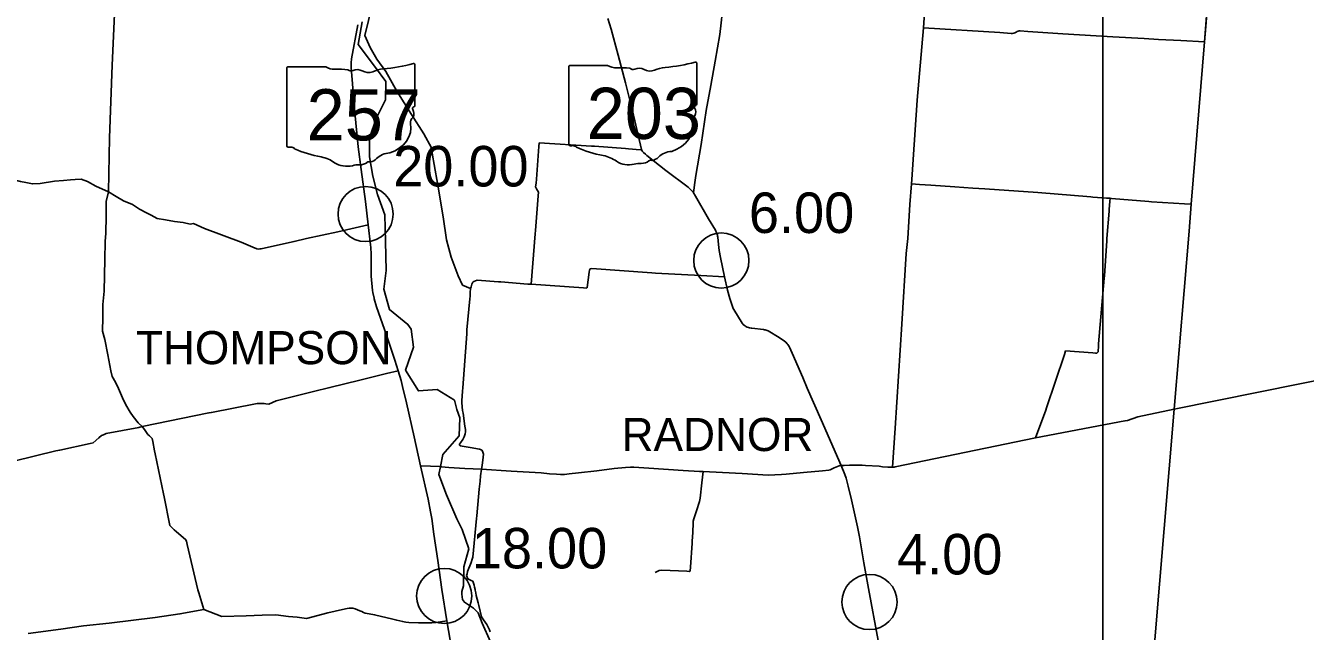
# Model space of a CAD drawing. Extents: x 1659811 to 1934326, y 644115 to 934867.
# Drawn here: x 1765018 to 1799814, y 864569 to 881041 of the extents above; entities that cross this region are included whole.
import ezdxf

# ---------------------------------------------------------------- set-up
doc = ezdxf.new("R2010")
doc.units = 0
for name, color, linetype in [('Default', 7, 'Continuous'), ('GM_X_County_Road', 7, 'Continuous'), ('GM_X_State_Route', 7, 'Continuous'), ('GM_X_State_Shield', 7, 'Continuous'), ('GM_X_Township', 7, 'Continuous'), ('GM_X_Township_Road', 7, 'Continuous'), ('GM_X_Township_Text', 7, 'Continuous'), ('SC_Scratch1', 7, 'Continuous')]:
    doc.layers.add(name, color=color, linetype=linetype)

msp = doc.modelspace()

# ---------------------------------------------------------------- linework, layer by layer
at = {"layer": 'Default'}
for centre in [(1774262, 875917), (1783934, 874652), (1776400, 865532), (1787962, 865368)]:
    msp.add_circle(centre, 750, dxfattribs=at)
at = {"layer": 'GM_X_County_Road'}
for points in [[(1783164, 876512), (1783184, 876554), (1783209, 876711), (1783243, 876961), (1783384, 877811), (1783523, 878729), (1783651, 879411), (1783765, 880071), (1783893, 880796), (1783932, 881116), (1783954, 881366), (1784027, 882233), (1784112, 883231), (1784194, 884219), (1784219, 884544), (1784290, 885451), (1784371, 886499), (1784505, 888183), (1784615, 888751), (1784662, 889026)], [(1788586, 869035), (1788657, 870095), (1788840, 872922), (1788956, 874843), (1789001, 875254), (1789063, 876180), (1789105, 876736), (1789110, 876852), (1789151, 877401), (1789258, 879010), (1789428, 880980), (1789558, 882861), (1789778, 886088)], [(1759795, 878524), (1759874, 878494), (1760252, 878350), (1760733, 878141), (1761552, 877854), (1762256, 877623), (1762819, 877435), (1763473, 877228), (1763875, 877098), (1764180, 876995), (1764428, 876912), (1764673, 876852), (1764882, 876805), (1765024, 876776), (1765203, 876738), (1765411, 876747), (1765804, 876809), (1766052, 876831), (1766236, 876847), (1766368, 876855), (1766526, 876867), (1766703, 876800), (1766927, 876678), (1767271, 876519)], [(1767271, 876519), (1767477, 876397), (1767681, 876278), (1767921, 876172), (1768111, 876051), (1768305, 875950), (1768436, 875882), (1768593, 875793), (1768820, 875758), (1769062, 875716), (1769301, 875685), (1769490, 875642), (1769580, 875657), (1769884, 875528), (1770879, 875150), (1771192, 875019), (1771304, 874972), (1771344, 874966), (1771384, 874967), (1771424, 874974), (1771622, 875018), (1772316, 875174), (1772655, 875249), (1773509, 875437), (1774333, 875620)], [(1796250, 870609), (1800830, 871534), (1801238, 871613), (1802216, 871813), (1802942, 871947), (1803327, 872024), (1803819, 872121), (1804436, 872238), (1805225, 872387), (1805820, 872499), (1807386, 872793), (1807725, 872855), (1808371, 872970), (1808499, 872991), (1808602, 872989)], [(1787196, 869081), (1787270, 869083), (1787417, 869086), (1787765, 869087), (1787850, 869078), (1788227, 869057), (1788320, 869047), (1788464, 869034), (1788586, 869035), (1788632, 869037), (1788663, 869041), (1792472, 869834), (1794909, 870293), (1794974, 870307), (1795260, 870400), (1796250, 870609)], [(1775757, 869068), (1776296, 869048), (1776328, 869045)], [(1776328, 869045), (1776526, 869023), (1776962, 868999), (1777415, 868976), (1778218, 868930), (1779038, 868876), (1779266, 868856), (1779449, 868845), (1779563, 868837), (1779670, 868838), (1779800, 868851), (1780050, 868882), (1780545, 868937), (1781023, 868994), (1781326, 869024), (1781460, 869035), (1781558, 869036), (1781964, 869008), (1782895, 868945), (1783343, 868918), (1783443, 868912), (1783964, 868885), (1784505, 868858), (1785211, 868814), (1785566, 868838), (1785696, 868848), (1786172, 868888), (1786688, 868934), (1786854, 868955), (1786890, 868963), (1787000, 869020), (1787134, 869073), (1787163, 869079), (1787196, 869081)]]:
    msp.add_lwpolyline(points, dxfattribs=at)
at = {"layer": 'GM_X_State_Route'}
for points in [[(1776749, 863221), (1776467, 864856), (1776332, 865707), (1776223, 866494), (1776116, 867210), (1776059, 867642), (1776027, 867820), (1775960, 868164), (1775757, 869068), (1775581, 869857), (1775376, 870780), (1775268, 871225), (1775225, 871389), (1775149, 871651), (1775057, 871948), (1774882, 872459), (1774774, 872777), (1774561, 873391), (1774496, 873614), (1774491, 873632), (1774460, 873783), (1774453, 873834), (1774417, 874231), (1774413, 874823), (1774404, 875011), (1774397, 875080), (1774333, 875620), (1774258, 876258), (1774139, 877129), (1774064, 877743), (1773968, 878674), (1773866, 879905), (1773869, 880029), (1773882, 880140), (1774048, 881064)], [(1787196, 869081), (1786647, 870325), (1786268, 871186), (1786147, 871471), (1785858, 872136), (1785789, 872293), (1785775, 872319), (1785743, 872367), (1785725, 872389), (1785686, 872432), (1785615, 872488), (1785462, 872585), (1785254, 872712), (1785207, 872738), (1785156, 872758), (1785130, 872765), (1785104, 872771), (1785078, 872776), (1784764, 872817), (1784743, 872818), (1784699, 872825), (1784673, 872831), (1784633, 872843), (1784596, 872861), (1784578, 872873), (1784561, 872885), (1784531, 872913), (1784502, 872951), (1784275, 873322), (1784260, 873348), (1784235, 873404), (1784225, 873433), (1784211, 873480), (1784162, 873624), (1784100, 873843), (1784021, 874208), (1783910, 874738), (1783876, 874927), (1783859, 875086), (1783838, 875289), (1783833, 875317), (1783827, 875344), (1783809, 875398), (1783786, 875450), (1783772, 875475), (1783588, 875783), (1783232, 876403), (1783164, 876512), (1783115, 876570), (1783035, 876646), (1782427, 877101), (1781907, 877510), (1781873, 877541), (1781822, 877589), (1781780, 877630), (1781764, 877670), (1781516, 878719), (1781330, 879483), (1781130, 880233), (1780935, 880943), (1780851, 881229)], [(1787564, 867736), (1787470, 868147), (1787382, 868515), (1787358, 868624), (1787327, 868731), (1787290, 868838), (1787196, 869081)], [(1788195, 864319), (1787933, 865736), (1787806, 866433), (1787687, 867143), (1787639, 867409), (1787564, 867736)]]:
    msp.add_lwpolyline(points, dxfattribs=at)
at = {"layer": 'GM_X_State_Shield'}
for p, q in [((1783269, 878907), (1783269, 880012)), ((1783269, 878907), (1783269, 880012)), ((1772124, 879884), (1772124, 877770)), ((1772124, 879884), (1772124, 877770)), ((1773178, 879920), (1772159, 879920)), ((1773178, 879920), (1772159, 879920)), ((1775605, 878867), (1775605, 879972)), ((1775605, 878867), (1775605, 879972)), ((1779789, 879923), (1779789, 877810)), ((1779789, 879923), (1779789, 877810)), ((1780843, 879960), (1779823, 879960)), ((1780843, 879960), (1779823, 879960)), ((1775604, 878867), (1775605, 878867)), ((1775604, 878867), (1775605, 878867)), ((1783269, 878907), (1783269, 878907)), ((1783269, 878907), (1783269, 878907))]:
    msp.add_line(p, q, dxfattribs=at)
for centre, major_axis, start_param, end_param in [((1774365, 882801), (3691, 0), 4.814394, 5.042369), ((1774365, 882801), (3691, 0), 4.814394, 5.042369), ((1775566, 879977), (38.7, 0), 6.141152, 7.989035), ((1775566, 879977), (38.7, 0), 6.141152, 7.989035), ((1782030, 882841), (3691, 0), 4.814394, 5.042369), ((1782030, 882841), (3691, 0), 4.814394, 5.042369), ((1783231, 880017), (38.7, 0), 6.141152, 7.989035), ((1783231, 880017), (38.7, 0), 6.141152, 7.989035), ((1772164, 879888), (40.3, 0), 1.712693, 3.28349), ((1772164, 879888), (40.3, 0), 1.712693, 3.28349), ((1773421, 880165), (391, 0), 4.042523, 4.731795), ((1773421, 880165), (391, 0), 4.042523, 4.731795), ((1773550, 878734), (1404, 0), 1.404758, 1.657858), ((1773550, 878734), (1404, 0), 1.404758, 1.657858), ((1773869, 879899), (113, 0), 3.836095, 5.185415), ((1773869, 879899), (113, 0), 3.836095, 5.185415), ((1774035, 879655), (235, 0), 0.950623, 2.079405), ((1774035, 879655), (235, 0), 0.950623, 2.079405), ((1774337, 879990), (282, 0), 4.081561, 5.145723), ((1774337, 879990), (282, 0), 4.081561, 5.145723), ((1774836, 879275), (743, 0), 1.699011, 2.107814), ((1774836, 879275), (743, 0), 1.699011, 2.107814), ((1779829, 879928), (40.3, 0), 1.712693, 3.28349), ((1779829, 879928), (40.3, 0), 1.712693, 3.28349), ((1781085, 880205), (391, 0), 4.042523, 4.731795), ((1781085, 880205), (391, 0), 4.042523, 4.731795), ((1781215, 878773), (1404, 0), 1.404758, 1.657858), ((1781215, 878773), (1404, 0), 1.404758, 1.657858), ((1781534, 879939), (113, 0), 3.836095, 5.185415), ((1781534, 879939), (113, 0), 3.836095, 5.185415), ((1781699, 879694), (235, 0), 0.950623, 2.079405), ((1781699, 879694), (235, 0), 0.950623, 2.079405), ((1782002, 880030), (282, 0), 4.081561, 5.145723), ((1782002, 880030), (282, 0), 4.081561, 5.145723), ((1782500, 879314), (743, 0), 1.699011, 2.107814), ((1782500, 879314), (743, 0), 1.699011, 2.107814), ((1775596, 878786), (60, 0), 1.883978, 3.671073), ((1775596, 878786), (60, 0), 1.883978, 3.671073), ((1775214, 878646), (360, 0), 5.934695, 6.695948), ((1775214, 878646), (360, 0), 5.934695, 6.695948), ((1775563, 878863), (41.5, 0), 5.05454, 6.418171), ((1775563, 878863), (41.5, 0), 5.05454, 6.418171), ((1783260, 878825), (60, 0), 1.883978, 3.671073), ((1783260, 878825), (60, 0), 1.883978, 3.671073), ((1782879, 878686), (360, 0), 5.934695, 6.695948), ((1782879, 878686), (360, 0), 5.934695, 6.695948), ((1783228, 878902), (41.5, 0), 5.05454, 6.418171), ((1783228, 878902), (41.5, 0), 5.05454, 6.418171), ((1774572, 878264), (923, 0), 5.101752, 6.440018), ((1774572, 878264), (923, 0), 5.101752, 6.440018), ((1775743, 878404), (262, 0), 2.387724, 3.262537), ((1775743, 878404), (262, 0), 2.387724, 3.262537), ((1782236, 878303), (923, 0), 5.101752, 6.440018), ((1782236, 878303), (923, 0), 5.101752, 6.440018), ((1783408, 878444), (262, 0), 2.387724, 3.262537), ((1783408, 878444), (262, 0), 2.387724, 3.262537), ((1772164, 877766), (40.7, 0), 3.00124, 4.508301), ((1772164, 877766), (40.7, 0), 3.00124, 4.508301), ((1772171, 877982), (310, 0), 4.665946, 4.897461), ((1772171, 877982), (310, 0), 4.665946, 4.897461), ((1772234, 877649), (112, 0), 0.519207, 1.627899), ((1772234, 877649), (112, 0), 0.519207, 1.627899), ((1773647, 879547), (2665, 0), 4.195997, 4.488961), ((1773647, 879547), (2665, 0), 4.195997, 4.488961), ((1774961, 877177), (506, 0), 1.647645, 2.488434), ((1774961, 877177), (506, 0), 1.647645, 2.488434), ((1779829, 877805), (40.7, 0), 3.00124, 4.508301), ((1779829, 877805), (40.7, 0), 3.00124, 4.508301), ((1779835, 878022), (310, 0), 4.665946, 4.897461), ((1779835, 878022), (310, 0), 4.665946, 4.897461), ((1779899, 877688), (112, 0), 0.519207, 1.627899), ((1779899, 877688), (112, 0), 0.519207, 1.627899), ((1781312, 879587), (2665, 0), 4.195997, 4.488961), ((1781312, 879587), (2665, 0), 4.195997, 4.488961), ((1782626, 877217), (506, 0), 1.647645, 2.488434), ((1782626, 877217), (506, 0), 1.647645, 2.488434), ((1772853, 876821), (834, 0), 0.823519, 1.323587), ((1772853, 876821), (834, 0), 0.823519, 1.323587), ((1773755, 877638), (529, 0), 4.026481, 4.996735), ((1773755, 877638), (529, 0), 4.026481, 4.996735), ((1774060, 876907), (435, 0), 1.495662, 1.94098), ((1774060, 876907), (435, 0), 1.495662, 1.94098), ((1774099, 877480), (282, 0), 4.691044, 5.507374), ((1774099, 877480), (282, 0), 4.691044, 5.507374), ((1774354, 877275), (79.4, 0), 1.147584, 2.315152), ((1774354, 877275), (79.4, 0), 1.147584, 2.315152), ((1774320, 877566), (298, 0), 4.937069, 5.64225), ((1774320, 877566), (298, 0), 4.937069, 5.64225), ((1780518, 876861), (834, 0), 0.823519, 1.323587), ((1780518, 876861), (834, 0), 0.823519, 1.323587), ((1781419, 877678), (529, 0), 4.026481, 4.996735), ((1781419, 877678), (529, 0), 4.026481, 4.996735), ((1781725, 876947), (435, 0), 1.495662, 1.94098), ((1781725, 876947), (435, 0), 1.495662, 1.94098), ((1781764, 877519), (282, 0), 4.691044, 5.507374), ((1781764, 877519), (282, 0), 4.691044, 5.507374), ((1782019, 877315), (79.4, 0), 1.147584, 2.315152), ((1782019, 877315), (79.4, 0), 1.147584, 2.315152), ((1781985, 877605), (298, 0), 4.937069, 5.64225), ((1781985, 877605), (298, 0), 4.937069, 5.64225)]:
    msp.add_ellipse(centre, major_axis=major_axis, ratio=0.8, start_param=start_param, end_param=end_param, dxfattribs=at)
at = {"layer": 'GM_X_Township'}
for points in [[(1797651, 888237), (1797451, 885547), (1797071, 880600), (1796711, 876185), (1796651, 875449), (1796250, 870609), (1795573, 862604)], [(1777660, 864284), (1777430, 864796), (1777319, 865072), (1777194, 865201), (1777060, 865295), (1776951, 865360), (1776896, 865440), (1776878, 865579), (1776878, 865651), (1776924, 865805), (1776935, 866323), (1777068, 866814), (1776889, 867340), (1776741, 867625), (1776460, 868285), (1776256, 868836), (1776296, 869048), (1776358, 869376), (1776809, 869882), (1776827, 870373), (1776746, 870605), (1776679, 870853), (1776212, 871143), (1775698, 871106), (1775350, 871674), (1775561, 872294), (1775504, 872788), (1775414, 872915), (1774908, 873319), (1774761, 873873), (1774819, 874386), (1774803, 875172), (1774782, 875893), (1774586, 876451), (1774457, 876944), (1774369, 877473), (1774370, 877987), (1774561, 878529), (1774803, 879020), (1774811, 879521), (1774533, 879901), (1774059, 880530), (1774167, 881144)]]:
    msp.add_lwpolyline(points, dxfattribs=at)
at = {"layer": 'GM_X_Township_Road'}
for points in [[(1797103, 881017), (1797451, 885547), (1797658, 888259)], [(1767271, 876519), (1767296, 877988), (1767372, 879961), (1767451, 881759)], [(1777415, 868976), (1777428, 869079), (1777461, 869308), (1777465, 869392), (1777460, 869417), (1777454, 869442), (1777439, 869470), (1777418, 869496), (1777389, 869516), (1777362, 869525), (1777107, 869568), (1776890, 869605), (1776854, 869611), (1776831, 869616), (1776818, 869633), (1776815, 869649), (1776815, 869660), (1776839, 869695), (1776908, 869790), (1776942, 869860), (1776971, 869938), (1776977, 869994), (1776978, 870056), (1776964, 870147), (1776911, 870505), (1776899, 870572), (1776883, 870783), (1776879, 870838), (1776899, 871102), (1776905, 871187), (1777011, 872662), (1777019, 872766), (1777098, 873608), (1777104, 873680), (1777108, 873786), (1777112, 873891), (1776901, 873984), (1776777, 874239), (1776590, 874743), (1776465, 875214), (1776369, 875841), (1776222, 876705), (1776122, 877260), (1776082, 877522), (1776051, 877721), (1775845, 878101), (1775513, 878619), (1775109, 879262), (1774809, 879796), (1774568, 880125), (1774383, 880446), (1774238, 880775), (1774441, 881584)], [(1789428, 880980), (1791504, 880851), (1791817, 880828), (1791839, 880826), (1791855, 880827), (1791888, 880833), (1791918, 880845), (1791949, 880865), (1791974, 880882), (1792002, 880893), (1792031, 880898), (1792061, 880897), (1792264, 880882), (1793223, 880818), (1794577, 880731), (1795429, 880687), (1795818, 880667), (1796427, 880633), (1797071, 880600)], [(1796651, 875448), (1796651, 875449), (1796711, 876185), (1797071, 880600), (1797103, 881017)], [(1778760, 874006), (1778875, 875382), (1778882, 875465), (1778952, 876413), (1778959, 876509), (1778911, 876603), (1778883, 876655), (1778897, 876760), (1778909, 876862), (1778976, 877757), (1778983, 877852), (1780406, 877766), (1780489, 877760), (1781332, 877695), (1781408, 877688), (1781724, 877665), (1781764, 877670)], [(1768190, 870136), (1768081, 870244), (1767947, 870409), (1767861, 870528), (1767742, 870726), (1767651, 870916), (1767543, 871171), (1767459, 871342), (1767376, 871496), (1767334, 871653), (1767253, 872089), (1767171, 872502), (1767108, 872731), (1767120, 873106), (1767121, 873461), (1767150, 873817), (1767171, 874681), (1767185, 875170), (1767198, 875395), (1767211, 875858), (1767213, 876255), (1767271, 876519)], [(1789105, 876736), (1789321, 876723), (1789630, 876700), (1790280, 876655), (1790776, 876623), (1791098, 876602), (1792537, 876504), (1793982, 876384), (1794039, 876380), (1794407, 876352), (1794506, 876344), (1794538, 876342)], [(1792472, 869834), (1792760, 870585), (1792779, 870645), (1793264, 872097), (1793296, 872196), (1794034, 872141), (1794103, 872136), (1794143, 872138), (1794179, 872172), (1794188, 872330), (1794191, 872388), (1794344, 874177), (1794349, 874238), (1794412, 875187), (1794416, 875256), (1794476, 875993), (1794480, 876052), (1794499, 876262), (1794506, 876344)], [(1794538, 876342), (1795556, 876259), (1795631, 876252), (1796527, 876197), (1796711, 876185)], [(1796250, 870609), (1796651, 875448)], [(1778734, 874009), (1778760, 874006), (1778766, 874006), (1780188, 873906), (1780264, 873900), (1780288, 873916), (1780344, 874335), (1780352, 874393), (1780370, 874430), (1780414, 874432), (1782047, 874317), (1782140, 874310), (1783379, 874247), (1784021, 874208)], [(1777112, 873891), (1777129, 873941), (1777152, 874011), (1777174, 874061), (1777204, 874087), (1777296, 874115), (1777876, 874078), (1777937, 874074), (1778674, 874014), (1778730, 874009), (1778734, 874009)], [(1764099, 869051), (1765844, 869474), (1765945, 869498), (1766771, 869677), (1766852, 869694), (1767012, 869832), (1767086, 869895), (1767134, 869916), (1767211, 869949), (1768093, 870117), (1768190, 870136), (1770000, 870510), (1770072, 870525), (1771265, 870752), (1771318, 870762), (1771500, 870762), (1771553, 870757), (1771628, 870750), (1771831, 870839), (1772843, 871089), (1773290, 871196), (1774104, 871397), (1774834, 871578), (1775149, 871651)], [(1795573, 862604), (1796250, 870609)], [(1769863, 865161), (1769724, 865615), (1769699, 865695), (1769412, 866929), (1769391, 867020), (1769367, 867072), (1769122, 867272), (1769056, 867326), (1768985, 867405), (1768944, 867450), (1768787, 868227), (1768770, 868312), (1768540, 869397), (1768524, 869474), (1768475, 869734), (1768460, 869811), (1768385, 869886), (1768344, 869927), (1768250, 870055), (1768190, 870136)], [(1777238, 865704), (1777225, 865769), (1777214, 865830), (1777195, 865879), (1777176, 865933), (1777128, 865955), (1777042, 865995), (1777008, 866087), (1777021, 866138), (1777036, 866199), (1777129, 866446), (1777162, 866534), (1777180, 866584), (1777280, 867635), (1777287, 867710), (1777333, 868225), (1777354, 868440), (1777374, 868656), (1777389, 868796), (1777415, 868976)], [(1782133, 866169), (1782246, 866221), (1782316, 866230), (1782999, 866203), (1783063, 866198), (1783088, 866215), (1783098, 866319), (1783138, 866969), (1783144, 867025), (1783155, 867257), (1783164, 867523), (1783171, 867568), (1783190, 867631), (1783256, 867847), (1783339, 868104), (1783356, 868188), (1783405, 868604), (1783443, 868912)], [(1777653, 864561), (1777633, 864611), (1777585, 864705), (1777559, 864756), (1777467, 864885), (1777411, 864962), (1777339, 865271), (1777322, 865342), (1777272, 865548), (1777256, 865613), (1777242, 865686), (1777238, 865704)], [(1765089, 864511), (1765980, 864631), (1766593, 864719), (1767293, 864790), (1768540, 864950), (1769216, 865042), (1769863, 865161), (1770355, 864971), (1771015, 864995), (1771451, 865009), (1771818, 865018), (1772164, 864974), (1772400, 864954), (1772652, 864922), (1773233, 865070), (1773636, 865166), (1773765, 865195), (1773819, 865202), (1773867, 865200), (1773915, 865196), (1773975, 865182), (1774108, 865128), (1774162, 865106), (1774201, 865086), (1774253, 865069), (1774360, 865042), (1774506, 865023), (1775005, 864899), (1775107, 864873), (1775271, 864835), (1775313, 864827), (1775354, 864820), (1775437, 864811), (1775701, 864802), (1775944, 864798), (1776020, 864798), (1776062, 864800), (1776185, 864815), (1776467, 864856)]]:
    msp.add_lwpolyline(points, dxfattribs=at)
at = {"layer": 'SC_Scratch1'}
msp.add_lwpolyline([(1659811, 738617), (1659811, 934867), (1794311, 934867), (1794311, 738617)], close=True, dxfattribs=at)

# ---------------------------------------------------------------- texts
at = {"layer": 'Default'}
for s, p in [('20.00', (1775012, 876667)), ('6.00', (1784684, 875402)), ('18.00', (1777150, 866282)), ('4.00', (1788712, 866118))]:
    msp.add_text(s, height=1100, dxfattribs=at).set_placement(p)
at = {"layer": 'GM_X_State_Shield'}
for s, p in [('257', (1772660, 877919)), ('257', (1772660, 877919)), ('203', (1780274, 877959)), ('203', (1780274, 877959))]:
    msp.add_text(s, height=1392.2, dxfattribs=at).set_placement(p)
at = {"layer": 'GM_X_Township_Text'}
for s, p in [('THOMPSON', (1768016, 871834)), ('RADNOR', (1781221, 869472))]:
    msp.add_text(s, height=900, rotation=0, dxfattribs=at).set_placement(p)

doc.saveas('drawing.dxf')
